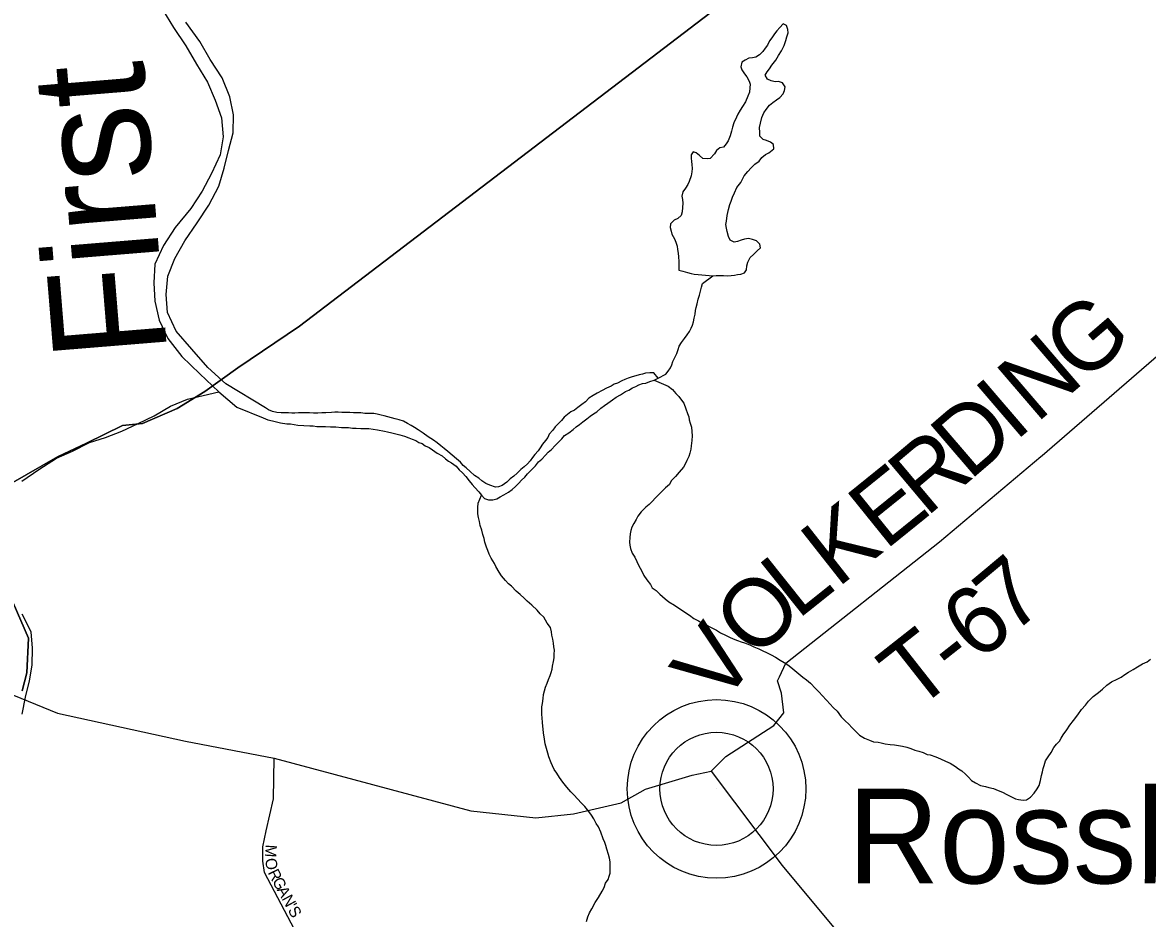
# Model space of a CAD drawing. Extents: x 1310247 to 1664935, y 284496 to 704931.
# Drawn here: x 1507726 to 1512676, y 480550 to 484492 of the extents above; entities that cross this region are included whole.
import ezdxf

# ---------------------------------------------------------------- set-up
doc = ezdxf.new("R2010")
doc.units = 0
for name, color, linetype in [('GM_P_State_Location', 7, 'Continuous'), ('GM_X_Adjacent_County', 7, 'Continuous'), ('GM_X_County_Road_Text', 7, 'Continuous'), ('GM_X_County_Subdivision_Text', 7, 'Continuous'), ('GM_X_Interstate_Route', 7, 'Continuous'), ('GM_X_Major_River_Text', 7, 'Continuous'), ('GM_X_Minor_Lake_Text', 7, 'Continuous'), ('GM_X_Minor_River', 7, 'Continuous'), ('GM_X_Minor_River_Text', 7, 'Continuous'), ('GM_X_State_Location', 7, 'Continuous'), ('GM_X_Township_Subdivision', 7, 'Continuous'), ('GM_X_Unincorporated', 7, 'Continuous')]:
    doc.layers.add(name, color=color, linetype=linetype)

msp = doc.modelspace()

# ---------------------------------------------------------------- linework, layer by layer
at = {"layer": 'GM_X_Adjacent_County'}
for points in [[(1507674.1, 482462.8), (1507880.4, 482580.8), (1508007.4, 482642), (1508166.1, 482719.2), (1508254.5, 482728.2), (1508406.4, 482794), (1508528.9, 482868.9), (1508674, 482973.2), (1508944.5, 483156.9), (1513099.4, 486326.7)], [(1513099.4, 486326.7), (1508944.5, 483156.9), (1508674, 482973.2), (1508528.9, 482868.9), (1508406.4, 482794), (1508254.5, 482728.2), (1508166.1, 482719.2), (1508007.4, 482642), (1507880.4, 482580.8), (1507674.1, 482462.8)], [(1507724.3, 481551.9), (1507745.8, 481631.3), (1507752.6, 481783.3), (1507651.9, 482017.1)], [(1507651.9, 482017.1), (1507752.6, 481783.3), (1507745.8, 481631.3), (1507724.3, 481551.9)]]:
    msp.add_lwpolyline(points, dxfattribs=at)
at = {"layer": 'GM_X_County_Road_Text'}
msp.add_lwpolyline([(1507656.8, 481545.3), (1507686.7, 481533.1), (1507879.9, 481454.2), (1508443, 481329.6), (1508833.5, 481255.6), (1509699.6, 481023.7), (1509984.2, 480993.4), (1510151.1, 481010.4), (1510359.7, 481059.4), (1510468, 481118.6), (1510672.9, 481181.2), (1510756.3, 481198.3), (1511068.5, 480783.7), (1511557.6, 480196.4), (1511640.6, 480110.9), (1511762.2, 480052.9), (1512412.2, 479868.3), (1512884, 479728.6)], dxfattribs=at)
at = {"layer": 'GM_X_County_Subdivision_Text'}
for points in [[(1512213.4, 482587.5), (1512726.2, 483031.1), (1513151.2, 483376.6), (1513277.1, 483464.9), (1514730, 484372)], [(1511056.4, 481612.7), (1511084.2, 481673.9), (1511761.3, 482206.9), (1512207.2, 482582.2), (1512213.4, 482587.5)], [(1510756.3, 481198.3), (1510820.8, 481262.8), (1511031.8, 481399.9), (1511076.8, 481455.4), (1511066.1, 481541.8), (1511048.9, 481596.2), (1511051.1, 481601.1), (1511056.4, 481612.7)]]:
    msp.add_lwpolyline(points, dxfattribs=at)
at = {"layer": 'GM_X_Major_River_Text'}
msp.add_line((1510779.9, 481120.4), (1510779.9, 481120.4), dxfattribs=at)
at = {"layer": 'GM_X_Minor_River'}
for points in [[(1511013.4, 484127.9), (1511027.8, 484139.6), (1511044.1, 484151.3), (1511058.5, 484163), (1511072.9, 484178.7), (1511079.3, 484192.6), (1511081.7, 484208.6), (1511070.1, 484226.9), (1511052.2, 484233.3), (1511038.1, 484231.7), (1511020.1, 484236.1), (1511004.2, 484242.5), (1510994.6, 484260.8), (1511003, 484274.7), (1511013.4, 484288.5), (1511023.8, 484304.3), (1511040.4, 484325.9), (1511053, 484347.7), (1511065.5, 484367.5), (1511078.2, 484391.2), (1511084.8, 484413.1), (1511089.2, 484429.1), (1511095.6, 484447), (1511094, 484461.1), (1511088.4, 484479.3), (1511072.5, 484485.7), (1511058, 484470), (1511045.6, 484456.2), (1511035.2, 484442.4), (1511022.8, 484424.7), (1511012.4, 484410.9), (1511003.9, 484393), (1510993.5, 484379.2), (1510983.1, 484365.4), (1510968.7, 484349.7), (1510952.4, 484340.1), (1510938.2, 484336.4), (1510922.1, 484334.8), (1510905.8, 484327.2), (1510891.5, 484317.5), (1510887, 484297.5), (1510890.7, 484283.4), (1510902.3, 484267.1), (1510914, 484252.7), (1510923.6, 484234.5), (1510927.3, 484220.3), (1510926.9, 484204.3), (1510924.5, 484186.3), (1510918, 484168.4), (1510907.3, 484142.5), (1510894.8, 484122.8), (1510884.3, 484107), (1510873.8, 484089.2), (1510867.5, 484075.3), (1510856.8, 484051.5), (1510850.3, 484031.6), (1510845.9, 484013.6), (1510839.3, 483993.7), (1510830.8, 483971.8), (1510822.4, 483958), (1510810, 483944.2), (1510793.8, 483940.6), (1510779.5, 483928.9), (1510771.1, 483915.1), (1510752.5, 483893.5), (1510738.4, 483891.8), (1510720.4, 483894.2), (1510704.6, 483906.6), (1510690.8, 483919), (1510676.9, 483923.4), (1510668.5, 483909.5), (1510668.2, 483895.5), (1510669.8, 483881.4), (1510671.5, 483867.3), (1510673.1, 483849.2), (1510670.7, 483835.2), (1510668.2, 483817.2), (1510659.6, 483793.4), (1510653.2, 483779.5), (1510642.8, 483763.7), (1510632.4, 483747.9), (1510627.9, 483727.9), (1510629.5, 483713.8), (1510631.1, 483697.7), (1510630.6, 483677.7), (1510628.2, 483659.7), (1510623.8, 483643.7), (1510609.4, 483630), (1510593.1, 483622.4), (1510576.7, 483606.8), (1510576.3, 483590.7), (1510579.9, 483574.6), (1510583.5, 483560.4), (1510595.1, 483540.1), (1510600.8, 483525.9), (1510606.4, 483507.7), (1510608, 483493.6), (1510611.6, 483477.5), (1510613.2, 483461.4), (1510614.8, 483441.3), (1510613.8, 483403.2)], [(1510763.1, 483377.5), (1510763.8, 483377.5), (1510778, 483379.2), (1510796, 483378.7), (1510810.1, 483378.4), (1510826.1, 483378), (1510844.3, 483379.6), (1510858.4, 483381.2), (1510872.5, 483382.9), (1510886.6, 483384.6), (1510902.8, 483390.2), (1510911.2, 483404.1), (1510913.6, 483422.1), (1510918, 483438), (1510928.5, 483457.8), (1510943, 483471.5), (1510959.4, 483487.2), (1510973.8, 483500.9), (1510970.2, 483517), (1510956.5, 483531.4), (1510938.6, 483537.8), (1510920.6, 483542.3), (1510902.4, 483538.7), (1510888.3, 483535), (1510872.1, 483529.4), (1510857.9, 483525.7), (1510840, 483534.2), (1510832.4, 483550.4), (1510826.9, 483572.6), (1510823.3, 483586.8), (1510821.6, 483602.9), (1510824.1, 483618.8), (1510826.6, 483642.9), (1510833.3, 483668.8), (1510837.9, 483690.8), (1510844.3, 483706.6), (1510850.8, 483724.5), (1510859.2, 483742.4), (1510869.9, 483766.2), (1510886.5, 483787.9), (1510894.9, 483803.7), (1510901.3, 483817.6), (1510917.8, 483837.3), (1510932.3, 483853), (1510948.8, 483868.7), (1510967.2, 483882.3), (1510979.6, 483898), (1510996, 483911.7), (1511010.3, 483919.3), (1511032.8, 483936.9), (1511031.2, 483955), (1511017.4, 483965.3), (1510999.6, 483973.8), (1510985.6, 483978.1), (1510969.9, 483992.5), (1510970.3, 484008.6), (1510968.8, 484030.7), (1510973.3, 484048.7), (1510980, 484074.6), (1510988.5, 484094.4), (1510998.9, 484110.2), (1511013.4, 484127.9)], [(1510613.8, 483403.2), (1510631.8, 483398.8), (1510651.7, 483392.2), (1510667.7, 483387.9), (1510681.7, 483385.5), (1510699.7, 483383.1), (1510763.1, 483377.5)]]:
    msp.add_lwpolyline(points, dxfattribs=at)
at = {"layer": 'GM_X_Minor_River_Text'}
for points in [[(1508341.6, 484549.5), (1508390.4, 484470.6), (1508445.3, 484389.5), (1508492.1, 484308.5), (1508540.9, 484229.6), (1508573.7, 484150.8), (1508602.5, 484072.2), (1508609.2, 483989.9), (1508595.9, 483909.9), (1508558.4, 483828.2), (1508517, 483750.7), (1508467.6, 483673.3), (1508398, 483590.2), (1508346.5, 483510.8), (1508309.1, 483429.2), (1508303.7, 483347), (1508308.4, 483266.8), (1508327.1, 483182.3), (1508365.9, 483101.4), (1508426.8, 483022.3), (1508505.8, 482946.8), (1508590.7, 482867.2), (1508669.9, 482799.8), (1508785.8, 482753)], [(1508794.9, 482797), (1508621.4, 482902.8), (1508542.3, 482974.3), (1508471.5, 483055.6), (1508402.6, 483134.9), (1508363.8, 483215.8), (1508359.1, 483296), (1508366.4, 483376.1), (1508395.8, 483453.9), (1508441.2, 483531.3), (1508494.6, 483610.7), (1508546.1, 483688.1), (1508589.6, 483771.6), (1508612.9, 483851.4), (1508632.3, 483929.3), (1508653.6, 484007.2), (1508654.9, 484085.4), (1508638.2, 484165.8), (1508605.4, 484248.6), (1508552.6, 484329.6), (1508505.8, 484408.6), (1508445, 484493.8)], [(1510523.7, 482927.8), (1510556.3, 482945.1), (1510566.7, 482958.9), (1510577.1, 482972.7), (1510583.4, 482986.6), (1510587.8, 483000.5), (1510596.3, 483018.4), (1510604.8, 483036.2), (1510611.2, 483054.1), (1510615.6, 483068.1), (1510626, 483083.9), (1510638.5, 483101.6), (1510651, 483117.4), (1510661.4, 483133.2), (1510667.8, 483147.1), (1510674.1, 483161), (1510678.5, 483174.9), (1510680.9, 483190.9), (1510685.4, 483208.8), (1510687.8, 483224.8), (1510690.1, 483238.8), (1510694.5, 483254.8), (1510699, 483274.7), (1510705.5, 483292.6), (1510710, 483310.6), (1510714.4, 483328.5), (1510718.8, 483344.5), (1510763.1, 483377.5)], [(1510409.3, 482932.6), (1510391.1, 482927), (1510376.9, 482921.3), (1510362.7, 482915.6), (1510344.4, 482906.1), (1510330.2, 482900.4), (1510316, 482892.7), (1510295.6, 482883.2), (1510277.3, 482873.6), (1510254.9, 482862.1), (1510236.6, 482850.5), (1510218.2, 482838.9), (1510203.7, 482823.2), (1510187.4, 482811.5), (1510169, 482797.9), (1510154.6, 482786.2), (1510138.4, 482778.6), (1510124, 482766.9), (1510109.7, 482755.2), (1510097.3, 482741.5), (1510084.9, 482727.7), (1510070.5, 482714), (1510060, 482698.2), (1510043.5, 482680.5), (1510037.2, 482666.7), (1510026.8, 482652.9), (1510014.3, 482637.1), (1510003.9, 482621.3), (1509995.5, 482607.5), (1509981.1, 482591.8), (1509970.7, 482578), (1509960.3, 482564.2), (1509947.9, 482550.4), (1509933.5, 482536.7), (1509919.2, 482525), (1509902.7, 482509.4), (1509888.3, 482495.7), (1509872, 482484), (1509857.6, 482470.3), (1509837.1, 482454.8), (1509820.9, 482449.2), (1509806.8, 482447.5), (1509782.9, 482456.1), (1509765, 482464.5), (1509747.2, 482475), (1509733.4, 482487.4), (1509715.7, 482499.8), (1509696, 482516.4), (1509678.3, 482532.8), (1509664.5, 482543.2), (1509652.8, 482557.5), (1509635.1, 482572), (1509617.4, 482588.5), (1509597.7, 482605), (1509581.9, 482617.4), (1509566.2, 482629.9), (1509550.4, 482642.3), (1509534.7, 482654.7), (1509510.9, 482669.3), (1509489.2, 482685.9), (1509467.5, 482700.5), (1509451.7, 482710.9), (1509435.8, 482719.3), (1509419.9, 482727.7), (1509402.1, 482738.2), (1509384.2, 482744.6), (1509366.2, 482749.1), (1509350.3, 482753.5), (1509334.3, 482757.9), (1509318.3, 482762.2), (1509304.3, 482764.6), (1509286.4, 482769), (1509272.4, 482771.4), (1509254.3, 482771.8), (1509232.2, 482772.3), (1509214.2, 482774.8), (1509198.1, 482775.2), (1509182.1, 482775.6), (1509166, 482776), (1509145.9, 482776.4), (1509131.9, 482776.8), (1509115.8, 482777.2), (1509099.8, 482777.5), (1509085.6, 482775.9), (1509061.5, 482774.5), (1509043.4, 482774.9), (1509025.3, 482773.3), (1509007.2, 482773.8), (1508989.2, 482774.2), (1508969.1, 482774.7), (1508955, 482775), (1508941, 482775.4), (1508924.9, 482773.7), (1508910.8, 482774.1), (1508896.8, 482774.4), (1508880.7, 482774.8), (1508864.7, 482775.2), (1508844.6, 482775.7), (1508826.6, 482780.1), (1508808.7, 482788.6), (1508794.9, 482797)], [(1510505.4, 482918.2), (1510567.1, 482892.7), (1510586.8, 482878.1), (1510600.4, 482859.8), (1510614.2, 482847.4), (1510625.8, 482831), (1510635.5, 482816.8), (1510644.9, 482792.5), (1510652.5, 482772.2), (1510658.2, 482758), (1510659.8, 482744), (1510663.5, 482729.8), (1510669.1, 482711.6), (1510670.6, 482693.5), (1510672.1, 482673.4), (1510671.6, 482653.4), (1510669, 482629.3), (1510666.7, 482615.4), (1510662.2, 482597.4), (1510657.9, 482583.5), (1510649.4, 482565.6), (1510643, 482551.7), (1510634.6, 482535.9), (1510616, 482514.2), (1510599.4, 482494.6), (1510580.9, 482475), (1510572.4, 482459.1), (1510556, 482445.5), (1510541.6, 482431.8), (1510525.1, 482414.1), (1510510.7, 482400.4), (1510496.3, 482384.7), (1510483.9, 482371), (1510469.5, 482359.3), (1510449, 482339.7), (1510434.4, 482320), (1510426, 482306.1), (1510415.6, 482288.3), (1510407.1, 482272.5), (1510402.7, 482256.5), (1510400.4, 482242.5), (1510398, 482226.6), (1510397.5, 482206.5), (1510399.1, 482192.4), (1510400.8, 482178.3), (1510408.3, 482158.1), (1510419.9, 482139.8), (1510429.5, 482121.5), (1510437.1, 482105.2), (1510450.6, 482078.8), (1510460.1, 482058.5), (1510473.7, 482040.1), (1510489.3, 482019.7), (1510497, 482005.5), (1510514.7, 481993), (1510530.4, 481976.6), (1510554, 481955.9), (1510569.8, 481943.5), (1510595.5, 481928.8), (1510609.3, 481918.5), (1510625.1, 481908), (1510640.9, 481897.6), (1510660.7, 481885.1), (1510680.5, 481870.6), (1510700.3, 481860.1), (1510718.1, 481849.6), (1510732, 481843.3), (1510755.8, 481830.7), (1510779.6, 481818), (1510797.4, 481807.6), (1510819.3, 481797), (1510837.1, 481788.6), (1510853, 481780.2), (1510872.9, 481773.7), (1510888.8, 481767.3), (1510902.8, 481762.9), (1510926.7, 481754.3), (1510944.6, 481745.9), (1510966.4, 481737.3), (1510980.3, 481728.9), (1511002.1, 481718.4), (1511020, 481709.9), (1511039.8, 481699.4), (1511059.6, 481686.9), (1511077.4, 481676.4), (1511093.3, 481666), (1511107.1, 481655.6), (1511124.8, 481641.2), (1511142.5, 481626.7), (1511160.2, 481612.2), (1511176, 481599.8), (1511193.7, 481585.3), (1511215.3, 481562.7), (1511230.9, 481546.3), (1511244.6, 481531.9), (1511264.2, 481511.4), (1511279.8, 481493), (1511293.5, 481478.6), (1511311.2, 481462.1), (1511328.7, 481437.6), (1511346.3, 481419.1)], [(1510523.7, 482927.8), (1510504.2, 482950.4), (1510486.1, 482950.8), (1510468, 482949.2), (1510453.9, 482945.5), (1510439.7, 482941.9), (1510425.6, 482938.2), (1510409.3, 482932.6)], [(1510468.9, 482905.1), (1510487.2, 482912.6), (1510505.4, 482918.2), (1510523.7, 482927.8)], [(1507723.6, 482474), (1507798.7, 482525), (1507875.8, 482575.9), (1507946.5, 482606.8), (1508021.3, 482643.7), (1508091.9, 482666.7), (1508162.6, 482693.6), (1508235.4, 482728.5), (1508306.1, 482761.5), (1508377.1, 482804.5), (1508451.8, 482835.4), (1508590.7, 482867.2)], [(1508785.8, 482753), (1508805.6, 482744.5), (1508825.6, 482740), (1508843.6, 482735.6), (1508861.6, 482731.1), (1508889.6, 482726.4), (1508905.6, 482726), (1508921.6, 482723.7), (1508937.7, 482721.3), (1508963.7, 482718.6), (1508989.8, 482718), (1509005.9, 482717.6), (1509021.9, 482715.2), (1509039.9, 482714.8), (1509060, 482714.3), (1509082.1, 482713.8), (1509104.2, 482713.2), (1509130.2, 482710.6), (1509146.3, 482710.2), (1509160.4, 482709.9), (1509178.4, 482707.4), (1509194.4, 482707.1), (1509214.5, 482706.6), (1509232.6, 482706.1), (1509250.7, 482705.7), (1509268.7, 482703.2), (1509288.7, 482700.8), (1509318.7, 482694), (1509332.7, 482691.7), (1509350.6, 482687.2), (1509368.6, 482682.8), (1509386.6, 482678.3), (1509406.5, 482671.8), (1509426.4, 482665.3), (1509440.3, 482659), (1509456.3, 482652.6), (1509470.1, 482644.2), (1509484.1, 482639.9), (1509497.9, 482629.5), (1509515.8, 482623), (1509529.6, 482612.7), (1509551.3, 482598.1), (1509573.1, 482585.5), (1509586.9, 482573.2), (1509600.7, 482562.8), (1509614.5, 482554.5), (1509634.3, 482539.9), (1509647.9, 482523.5), (1509661.7, 482511.2), (1509677.4, 482494.8), (1509691, 482476.4), (1509704.6, 482460), (1509716.3, 482445.7), (1509733.9, 482427.2), (1509745.6, 482412.8), (1509759.4, 482398.5), (1509777.3, 482392), (1509795.3, 482391.6), (1509813.6, 482397.2), (1509827.8, 482404.8), (1509844.1, 482414.5), (1509864.5, 482426), (1509880.9, 482437.7), (1509895.3, 482451.4), (1509909.7, 482465.1), (1509922, 482478.8), (1509936.4, 482492.5), (1509948.8, 482506.3), (1509969.5, 482527.8), (1509983.9, 482541.5), (1509996.4, 482559.3), (1510010.7, 482571), (1510027.2, 482588.6), (1510039.6, 482602.4), (1510053.9, 482614.1), (1510070.5, 482631.8), (1510084.9, 482645.5), (1510099.3, 482661.1), (1510111.7, 482674.9), (1510130.1, 482686.5), (1510148.5, 482702.1), (1510162.9, 482713.8), (1510177.2, 482723.5), (1510191.5, 482735.2), (1510210, 482748.8), (1510224.3, 482760.5), (1510238.6, 482770.2), (1510252.9, 482779.8), (1510271.4, 482795.5), (1510287.7, 482807.1), (1510302, 482816.8), (1510322.5, 482832.3), (1510338.9, 482844), (1510357.2, 482853.6), (1510379.7, 482869.1), (1510393.9, 482874.8), (1510410.2, 482884.4), (1510424.4, 482890.1), (1510438.6, 482897.8), (1510454.8, 482903.4), (1510468.9, 482905.1)], [(1510023.7, 481551.3), (1510028.1, 481567.3), (1510034.6, 481585.2), (1510041, 481601.1), (1510047.5, 481619), (1510051.8, 481632.9), (1510056.2, 481646.9), (1510058.6, 481660.9), (1510063.1, 481680.8), (1510065.5, 481696.8), (1510065.9, 481712.9), (1510066.3, 481730.9), (1510064.7, 481745), (1510063, 481761.1), (1510059.5, 481779.2), (1510055.9, 481797.4), (1510054.2, 481811.5), (1510048.7, 481829.7), (1510035.1, 481850), (1510019.7, 481876.5), (1510004, 481890.9), (1509990.3, 481907.3), (1509966.7, 481928), (1509947.1, 481946.5), (1509933.3, 481958.9), (1509915.7, 481975.3), (1509897.9, 481989.8), (1509878.4, 482012.3), (1509864.6, 482022.7), (1509850.9, 482037.1), (1509833.3, 482057.6), (1509823.7, 482073.9), (1509808.2, 482098.3), (1509802.5, 482112.5), (1509789, 482134.9), (1509779.4, 482153.2), (1509773.8, 482169.4), (1509768.1, 482183.6), (1509760.6, 482205.8), (1509757, 482221.9), (1509751.4, 482240.1), (1509747.9, 482258.3), (1509740.3, 482278.5), (1509736.8, 482296.7), (1509733.2, 482314.8), (1509729.6, 482331), (1509729.9, 482345), (1509730.3, 482359), (1509730.7, 482377.1), (1509745.6, 482412.8)], [(1507724.9, 481449.3), (1507740.1, 481523.3), (1507757.4, 481595.2), (1507768.5, 481665.2), (1507769.8, 481739.4), (1507764.9, 481811.6), (1507724.1, 481888.5)], [(1511346.3, 481419.1), (1511362, 481404.7), (1511375.7, 481390.3), (1511395.3, 481369.8), (1511409.1, 481357.4), (1511430.8, 481342.8), (1511452.7, 481334.3), (1511470.6, 481327.8), (1511490.6, 481325.4), (1511504.6, 481323), (1511522.6, 481318.6), (1511544.6, 481316), (1511562.7, 481313.6), (1511580.7, 481311.1), (1511598.7, 481308.7), (1511616.7, 481304.2), (1511634.6, 481297.8), (1511652.5, 481291.3), (1511670.5, 481286.9), (1511688.4, 481280.5), (1511706.3, 481272), (1511720.3, 481269.6), (1511744.2, 481261), (1511766.1, 481252.5), (1511787.9, 481241.9), (1511807.8, 481233.4), (1511831.5, 481218.8), (1511845.3, 481208.4), (1511859.2, 481200.1), (1511874.9, 481185.7), (1511888.6, 481171.3), (1511902.3, 481156.9), (1511920.1, 481146.5), (1511942, 481135.9), (1511964, 481131.3), (1511977.9, 481127), (1511997.9, 481122.5), (1512019.8, 481113.9), (1512037.6, 481105.5), (1512057.5, 481095), (1512081.3, 481084.4), (1512095.2, 481076), (1512109.2, 481073.7), (1512129.2, 481071.2), (1512143.3, 481072.8), (1512161.7, 481084.4), (1512178.2, 481102.1), (1512190.7, 481119.9), (1512199.1, 481135.7), (1512205.7, 481157.6), (1512210.2, 481179.6), (1512214.6, 481195.5), (1512217, 481209.5), (1512221.4, 481223.5), (1512227.9, 481243.4), (1512238.4, 481261.2), (1512252.9, 481280.9), (1512263.5, 481302.7), (1512275.9, 481316.5), (1512288.3, 481330.2), (1512296.7, 481344), (1512305, 481357.9), (1512321.6, 481379.6), (1512334.2, 481401.3), (1512350.8, 481421), (1512369.5, 481446.6), (1512386.2, 481470.3), (1512402.7, 481488), (1512417.2, 481505.7), (1512437.8, 481527.2), (1512460.3, 481544.8), (1512478.7, 481558.4), (1512497.2, 481576), (1512517.7, 481591.5), (1512542.1, 481603), (1512560.4, 481612.6), (1512576.8, 481624.2), (1512593.1, 481633.9), (1512613.5, 481645.4), (1512631.8, 481657), (1512654.3, 481670.5), (1512674.6, 481680.1), (1512688.9, 481691.8)], [(1510207.6, 480537.6), (1510214.1, 480557.5), (1510220.6, 480575.4), (1510231.1, 480593.2), (1510245.8, 480621), (1510260.4, 480642.7), (1510277.2, 480670.4), (1510285.6, 480686.2), (1510292.1, 480706.1), (1510302.6, 480721.9), (1510306.9, 480735.9), (1510311.3, 480749.8), (1510311.9, 480773.9), (1510312.5, 480800), (1510308.9, 480816.1), (1510305.3, 480832.2), (1510297.8, 480854.5), (1510292.2, 480870.7), (1510288.5, 480884.8), (1510280.9, 480901), (1510271.5, 480929.4), (1510260.1, 480953.7), (1510250.4, 480968), (1510240.8, 480988.3), (1510229.2, 481004.6), (1510217.5, 481021), (1510200, 481043.5), (1510186.3, 481057.8), (1510168.7, 481076.3), (1510153, 481092.7), (1510139.3, 481107.1), (1510121.7, 481127.6), (1510104.2, 481150.1), (1510088.6, 481170.5), (1510077, 481188.9), (1510065.4, 481205.2), (1510057.8, 481221.5), (1510052.1, 481235.6), (1510042.7, 481261.9), (1510037.1, 481278.1), (1510031.5, 481298.3), (1510026, 481318.5), (1510022.5, 481338.7), (1510019.2, 481366.8), (1510017.5, 481383), (1510015.9, 481397), (1510014.3, 481413.1), (1510012.8, 481433.2), (1510011.1, 481447.3), (1510011.6, 481467.4), (1510011.9, 481481.4), (1510014.3, 481495.4), (1510016.9, 481517.4), (1510019.3, 481535.4), (1510023.7, 481551.3)]]:
    msp.add_lwpolyline(points, dxfattribs=at)
at = {"layer": 'GM_X_State_Location'}
msp.add_lwpolyline([(1509084.3, 479106.9), (1509299.3, 479341.4), (1509322.7, 479462.5), (1509326.6, 479677.5), (1509291.4, 479802.5), (1508981.4, 480390.9), (1508791.2, 480752.2), (1508783.4, 480803), (1508783.4, 480865.5), (1508799, 480935.8), (1508830.3, 481076.5), (1508833.5, 481255.6)], dxfattribs=at)
at = {"layer": 'GM_X_Unincorporated'}
for radius in [392.8, 249]:
    msp.add_circle((1510779.9, 481120.4), radius, dxfattribs=at)

# ---------------------------------------------------------------- texts
at = {"layer": 'GM_P_State_Location'}
for s, rotation, p in [('M', 266.2089, (1508796.1, 480876.4)), ('O', 278.7317, (1508793.2, 480811.8)), ('R', 296.1781, (1508804.8, 480752.5)), ('G', 298.4198, (1508823.3, 480715.1)), ('A', 298.4198, (1508844.2, 480676.4)), ('N', 298.4352, (1508865.2, 480637.7)), ('S', 298.4469, (1508892.4, 480587.4)), ("'", 298.4689, (1508886.1, 480599))]:
    msp.add_text(s, height=50, rotation=rotation, dxfattribs=at).set_placement(p)
at = {"layer": 'GM_X_Interstate_Route'}
msp.add_text('Rossburg', height=417, rotation=0, dxfattribs=at).set_placement((1511357, 480704.8))
at = {"layer": 'GM_X_Minor_Lake_Text'}
msp.add_text('First', height=500.05, rotation=94.6723, dxfattribs=at).set_placement((1508363.7, 483033.6))
at = {"layer": 'GM_X_Township_Subdivision'}
for s, rotation, p in [('G', 40.6487, (1512386.4, 482897.2)), ('N', 40.646, (1512186.1, 482725.3)), ('I', 40.6464, (1512092.7, 482645)), ('D', 40.6381, (1511892.3, 482473)), ('R', 40.086, (1511701.4, 482312.3)), ('E', 38.9241, (1511521.7, 482167.1)), ('K', 38.1887, (1511310.9, 482001.3)), ('L', 38.5681, (1511135.9, 481861.7)), ('7', 39.9158, (1512077.5, 481793.8)), ('O', 44.4745, (1510953.6, 481682.2)), ('6', 38.6269, (1511927.5, 481673.7)), ('V', 53.6853, (1510805.6, 481479.1)), ('T', 38.1685, (1511652.3, 481457.2)), ('-', 38.2619, (1511829.1, 481596.2))]:
    msp.add_text(s, height=300, rotation=rotation, dxfattribs=at).set_placement(p)

doc.saveas('drawing.dxf')
